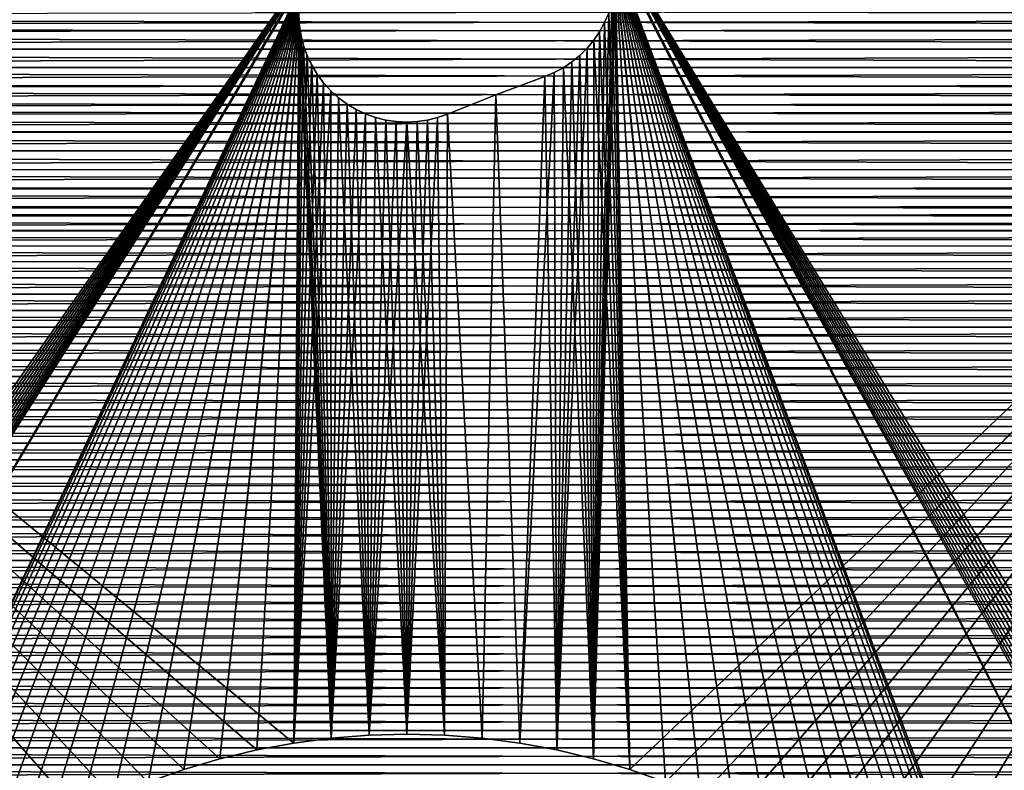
# Model space of a CAD drawing. Header units: millimetres. Extents: x -184 to 165, y -135 to 242.
# Tile 812 of 1056: x -114 to -86, y -34 to -13. Entities that reach past the tile are written whole.
import ezdxf

# ---------------------------------------------------------------- set-up
doc = ezdxf.new("R2010")
doc.units = ezdxf.units.MM
doc.header["$LTSCALE"] = 41.718519
for name, color, linetype in [('213', 7, 'CONTINUOUS'), ('214', 7, 'CONTINUOUS'), ('229', 7, 'CONTINUOUS'), ('230', 7, 'CONTINUOUS'), ('231', 7, 'CONTINUOUS'), ('384', 7, 'CONTINUOUS'), ('386', 7, 'CONTINUOUS'), ('69', 7, 'CONTINUOUS'), ('71', 7, 'CONTINUOUS')]:
    doc.layers.add(name, color=color, linetype=linetype)

msp = doc.modelspace()

# ---------------------------------------------------------------- linework, layer by layer
at = {"layer": '213', "linetype": 'CONTINUOUS'}
for points in [[(-103, -33.25, -63), (-101.951, -33.278, -63), (-103, -33.25, -61), (-103, -33.25, -63)], [(-101.951, -33.278, -63), (-101.951, -33.278, -61), (-103, -33.25, -61), (-101.951, -33.278, -63)], [(-101.951, -33.278, -63), (-100.904, -33.36, -63), (-101.951, -33.278, -61), (-101.951, -33.278, -63)], [(-100.904, -33.36, -63), (-100.904, -33.36, -61), (-101.951, -33.278, -61), (-100.904, -33.36, -63)], [(-100.904, -33.36, -63), (-99.863, -33.497, -63), (-100.904, -33.36, -61), (-100.904, -33.36, -63)], [(-99.863, -33.497, -63), (-99.863, -33.497, -61), (-100.904, -33.36, -61), (-99.863, -33.497, -63)], [(-99.863, -33.497, -63), (-98.831, -33.689, -63), (-99.863, -33.497, -61), (-99.863, -33.497, -63)], [(-98.831, -33.689, -63), (-98.831, -33.689, -61), (-99.863, -33.497, -61), (-98.831, -33.689, -63)], [(-98.831, -33.689, -63), (-97.811, -33.935, -63), (-98.831, -33.689, -61), (-98.831, -33.689, -63)], [(-97.811, -33.935, -63), (-97.811, -33.935, -61), (-98.831, -33.689, -61), (-97.811, -33.935, -63)], [(-97.811, -33.935, -63), (-96.804, -34.234, -63), (-97.811, -33.935, -61), (-97.811, -33.935, -63)], [(-96.804, -34.234, -63), (-96.804, -34.234, -61), (-97.811, -33.935, -61), (-96.804, -34.234, -63)], [(-96.804, -34.234, -63), (-95.815, -34.585, -63), (-96.804, -34.234, -61), (-96.804, -34.234, -63)], [(-95.815, -34.585, -63), (-95.815, -34.585, -61), (-96.804, -34.234, -61), (-95.815, -34.585, -63)]]:
    msp.add_3dface(points, dxfattribs=at)
at = {"layer": '214', "linetype": 'CONTINUOUS'}
for points in [[(-105.096, -33.36, -63), (-104.049, -33.278, -63), (-105.096, -33.36, -61), (-105.096, -33.36, -63)], [(-104.049, -33.278, -63), (-104.049, -33.278, -61), (-105.096, -33.36, -61), (-104.049, -33.278, -63)], [(-104.049, -33.278, -63), (-103, -33.25, -63), (-104.049, -33.278, -61), (-104.049, -33.278, -63)], [(-103, -33.25, -63), (-103, -33.25, -61), (-104.049, -33.278, -61), (-103, -33.25, -63)], [(-107.169, -33.689, -63), (-106.137, -33.497, -63), (-107.169, -33.689, -61), (-107.169, -33.689, -63)], [(-106.137, -33.497, -63), (-106.137, -33.497, -61), (-107.169, -33.689, -61), (-106.137, -33.497, -63)], [(-106.137, -33.497, -63), (-105.096, -33.36, -63), (-106.137, -33.497, -61), (-106.137, -33.497, -63)], [(-105.096, -33.36, -63), (-105.096, -33.36, -61), (-106.137, -33.497, -61), (-105.096, -33.36, -63)], [(-108.189, -33.935, -63), (-107.169, -33.689, -63), (-108.189, -33.935, -61), (-108.189, -33.935, -63)], [(-107.169, -33.689, -63), (-107.169, -33.689, -61), (-108.189, -33.935, -61), (-107.169, -33.689, -63)], [(-109.196, -34.234, -63), (-108.189, -33.935, -63), (-109.196, -34.234, -61), (-109.196, -34.234, -63)], [(-108.189, -33.935, -63), (-108.189, -33.935, -61), (-109.196, -34.234, -61), (-108.189, -33.935, -63)], [(-110.185, -34.585, -63), (-109.196, -34.234, -63), (-110.185, -34.585, -61), (-110.185, -34.585, -63)], [(-109.196, -34.234, -63), (-109.196, -34.234, -61), (-110.185, -34.585, -61), (-109.196, -34.234, -63)]]:
    msp.add_3dface(points, dxfattribs=at)
at = {"layer": '229', "linetype": 'CONTINUOUS'}
for points in [[(-97.394, -13.227, -63), (-97.507, -13.489, -63), (-97.394, -13.227, -61), (-97.394, -13.227, -63)], [(-97.507, -13.489, -63), (-97.507, -13.489, -61), (-97.394, -13.227, -61), (-97.507, -13.489, -63)], [(-97.507, -13.489, -63), (-97.646, -13.74, -63), (-97.507, -13.489, -61), (-97.507, -13.489, -63)], [(-97.646, -13.74, -63), (-97.646, -13.74, -61), (-97.507, -13.489, -61), (-97.646, -13.74, -63)], [(-97.646, -13.74, -63), (-97.807, -13.977, -63), (-97.646, -13.74, -61), (-97.646, -13.74, -63)], [(-97.807, -13.977, -63), (-97.807, -13.977, -61), (-97.646, -13.74, -61), (-97.807, -13.977, -63)], [(-97.99, -14.197, -63), (-98.194, -14.399, -63), (-97.99, -14.197, -61), (-97.99, -14.197, -63)], [(-98.194, -14.399, -63), (-98.194, -14.399, -61), (-97.99, -14.197, -61), (-98.194, -14.399, -63)], [(-97.807, -13.977, -63), (-97.99, -14.197, -63), (-97.807, -13.977, -61), (-97.807, -13.977, -63)], [(-97.99, -14.197, -63), (-97.99, -14.197, -61), (-97.807, -13.977, -61), (-97.99, -14.197, -63)], [(-98.194, -14.399, -63), (-98.415, -14.58, -63), (-98.194, -14.399, -61), (-98.194, -14.399, -63)], [(-98.415, -14.58, -63), (-98.415, -14.58, -61), (-98.194, -14.399, -61), (-98.415, -14.58, -63)], [(-98.653, -14.739, -63), (-98.906, -14.875, -63), (-98.653, -14.739, -61), (-98.653, -14.739, -63)], [(-98.906, -14.875, -63), (-98.906, -14.875, -61), (-98.653, -14.739, -61), (-98.906, -14.875, -63)], [(-98.415, -14.58, -63), (-98.653, -14.739, -63), (-98.415, -14.58, -61), (-98.415, -14.58, -63)], [(-98.653, -14.739, -63), (-98.653, -14.739, -61), (-98.415, -14.58, -61), (-98.653, -14.739, -63)], [(-98.906, -14.875, -63), (-99.17, -14.986, -63), (-98.906, -14.875, -61), (-98.906, -14.875, -63)], [(-99.17, -14.986, -63), (-99.17, -14.986, -61), (-98.906, -14.875, -61), (-99.17, -14.986, -63)]]:
    msp.add_3dface(points, dxfattribs=at)
at = {"layer": '230', "linetype": 'CONTINUOUS'}
for points in [[(-99.17, -14.986, -63), (-100.525, -15.496, -63), (-99.17, -14.986, -61), (-99.17, -14.986, -63)], [(-100.525, -15.496, -63), (-100.525, -15.496, -61), (-99.17, -14.986, -61), (-100.525, -15.496, -63)], [(-100.525, -15.496, -63), (-101.871, -16.029, -63), (-100.525, -15.496, -61), (-100.525, -15.496, -63)], [(-101.871, -16.029, -63), (-101.871, -16.029, -61), (-100.525, -15.496, -61), (-101.871, -16.029, -63)]]:
    msp.add_3dface(points, dxfattribs=at)
at = {"layer": '231', "linetype": 'CONTINUOUS'}
for points in [[(-105.988, -13.519, -63), (-106, -13.222, -63), (-106, -13.242, -61), (-105.988, -13.519, -63)], [(-105.988, -13.519, -63), (-106, -13.242, -61), (-105.986, -13.541, -61), (-105.988, -13.519, -63)], [(-105.947, -13.814, -63), (-105.988, -13.519, -63), (-105.986, -13.541, -61), (-105.947, -13.814, -63)], [(-105.947, -13.814, -63), (-105.986, -13.541, -61), (-105.942, -13.837, -61), (-105.947, -13.814, -63)], [(-105.876, -14.104, -63), (-105.947, -13.814, -63), (-105.942, -13.837, -61), (-105.876, -14.104, -63)], [(-105.876, -14.104, -63), (-105.942, -13.837, -61), (-105.869, -14.126, -61), (-105.876, -14.104, -63)], [(-105.776, -14.386, -63), (-105.876, -14.104, -63), (-105.869, -14.126, -61), (-105.776, -14.386, -63)], [(-105.776, -14.386, -63), (-105.869, -14.126, -61), (-105.769, -14.405, -61), (-105.776, -14.386, -63)], [(-105.649, -14.659, -63), (-105.776, -14.386, -63), (-105.769, -14.405, -61), (-105.649, -14.659, -63)], [(-105.649, -14.659, -63), (-105.769, -14.405, -61), (-105.641, -14.673, -61), (-105.649, -14.659, -63)], [(-105.493, -14.919, -63), (-105.649, -14.659, -63), (-105.641, -14.673, -61), (-105.493, -14.919, -63)], [(-105.493, -14.919, -63), (-105.641, -14.673, -61), (-105.487, -14.927, -61), (-105.493, -14.919, -63)], [(-105.312, -15.162, -63), (-105.493, -14.919, -63), (-105.487, -14.927, -61), (-105.312, -15.162, -63)], [(-105.312, -15.162, -63), (-105.487, -14.927, -61), (-105.31, -15.164, -61), (-105.312, -15.162, -63)], [(-105.114, -15.379, -63), (-105.312, -15.162, -63), (-105.114, -15.379, -61), (-105.114, -15.379, -63)], [(-105.312, -15.162, -63), (-105.31, -15.164, -61), (-105.114, -15.379, -61), (-105.312, -15.162, -63)], [(-104.896, -15.575, -63), (-105.114, -15.379, -63), (-104.896, -15.575, -61), (-104.896, -15.575, -63)], [(-105.114, -15.379, -63), (-105.114, -15.379, -61), (-104.896, -15.575, -61), (-105.114, -15.379, -63)], [(-104.66, -15.749, -63), (-104.896, -15.575, -63), (-104.66, -15.749, -61), (-104.66, -15.749, -63)], [(-104.896, -15.575, -63), (-104.896, -15.575, -61), (-104.66, -15.749, -61), (-104.896, -15.575, -63)], [(-104.408, -15.899, -63), (-104.66, -15.749, -63), (-104.408, -15.899, -61), (-104.408, -15.899, -63)], [(-104.66, -15.749, -63), (-104.66, -15.749, -61), (-104.408, -15.899, -61), (-104.66, -15.749, -63)], [(-104.143, -16.024, -63), (-104.408, -15.899, -63), (-104.143, -16.024, -61), (-104.143, -16.024, -63)], [(-104.408, -15.899, -63), (-104.408, -15.899, -61), (-104.143, -16.024, -61), (-104.408, -15.899, -63)], [(-103.867, -16.122, -63), (-104.143, -16.024, -63), (-103.867, -16.122, -61), (-103.867, -16.122, -63)], [(-104.143, -16.024, -63), (-104.143, -16.024, -61), (-103.867, -16.122, -61), (-104.143, -16.024, -63)], [(-103.583, -16.193, -63), (-103.867, -16.122, -63), (-103.583, -16.193, -61), (-103.583, -16.193, -63)], [(-103.867, -16.122, -63), (-103.867, -16.122, -61), (-103.583, -16.193, -61), (-103.867, -16.122, -63)], [(-102.144, -16.125, -63), (-102.425, -16.194, -63), (-102.144, -16.125, -61), (-102.144, -16.125, -63)], [(-102.425, -16.194, -63), (-102.425, -16.194, -61), (-102.144, -16.125, -61), (-102.425, -16.194, -63)], [(-101.871, -16.029, -63), (-102.144, -16.125, -63), (-101.871, -16.029, -61), (-101.871, -16.029, -63)], [(-102.144, -16.125, -63), (-102.144, -16.125, -61), (-101.871, -16.029, -61), (-102.144, -16.125, -63)], [(-103.293, -16.236, -63), (-103.583, -16.193, -63), (-103.293, -16.236, -61), (-103.293, -16.236, -63)], [(-103.583, -16.193, -63), (-103.583, -16.193, -61), (-103.293, -16.236, -61), (-103.583, -16.193, -63)], [(-103, -16.25, -63), (-103.293, -16.236, -63), (-103, -16.25, -61), (-103, -16.25, -63)], [(-103.293, -16.236, -63), (-103.293, -16.236, -61), (-103, -16.25, -61), (-103.293, -16.236, -63)], [(-102.711, -16.236, -63), (-103, -16.25, -63), (-102.711, -16.236, -61), (-102.711, -16.236, -63)], [(-103, -16.25, -63), (-103, -16.25, -61), (-102.711, -16.236, -61), (-103, -16.25, -63)], [(-102.425, -16.194, -63), (-102.711, -16.236, -63), (-102.425, -16.194, -61), (-102.425, -16.194, -63)], [(-102.711, -16.236, -63), (-102.711, -16.236, -61), (-102.425, -16.194, -61), (-102.711, -16.236, -63)]]:
    msp.add_3dface(points, dxfattribs=at)
at = {"layer": '384', "linetype": 'CONTINUOUS'}
for points in [[(-22.186, -13.081, 60), (-21.921, -13.637, 60), (-175.43, -13.323, 60), (-22.186, -13.081, 60)], [(-175.43, -13.323, 60), (-21.921, -13.637, 60), (-175.65, -13.787, 60), (-175.43, -13.323, 60)], [(-21.921, -13.637, 60), (-21.659, -14.195, 60), (-175.65, -13.787, 60), (-21.921, -13.637, 60)], [(-175.65, -13.787, 60), (-21.659, -14.195, 60), (-175.867, -14.252, 60), (-175.65, -13.787, 60)], [(-21.659, -14.195, 60), (-21.401, -14.755, 60), (-175.867, -14.252, 60), (-21.659, -14.195, 60)], [(-175.867, -14.252, 60), (-21.401, -14.755, 60), (-176.082, -14.719, 60), (-175.867, -14.252, 60)], [(-176.082, -14.719, 60), (-21.401, -14.755, 60), (-176.294, -15.187, 60), (-176.082, -14.719, 60)], [(-21.401, -14.755, 60), (-21.147, -15.318, 60), (-176.294, -15.187, 60), (-21.401, -14.755, 60)], [(-176.294, -15.187, 60), (-21.147, -15.318, 60), (-176.503, -15.656, 60), (-176.294, -15.187, 60)], [(-21.147, -15.318, 60), (-20.897, -15.884, 60), (-176.503, -15.656, 60), (-21.147, -15.318, 60)], [(-176.503, -15.656, 60), (-20.897, -15.884, 60), (-176.709, -16.127, 60), (-176.503, -15.656, 60)], [(-176.709, -16.127, 60), (-20.651, -16.452, 60), (-176.912, -16.599, 60), (-176.709, -16.127, 60)], [(-20.897, -15.884, 60), (-20.651, -16.452, 60), (-176.709, -16.127, 60), (-20.897, -15.884, 60)], [(-176.912, -16.599, 60), (-20.408, -17.022, 60), (-177.113, -17.072, 60), (-176.912, -16.599, 60)], [(-20.651, -16.452, 60), (-20.408, -17.022, 60), (-176.912, -16.599, 60), (-20.651, -16.452, 60)], [(-177.113, -17.072, 60), (-20.17, -17.595, 60), (-177.311, -17.546, 60), (-177.113, -17.072, 60)], [(-20.408, -17.022, 60), (-20.17, -17.595, 60), (-177.113, -17.072, 60), (-20.408, -17.022, 60)], [(-177.311, -17.546, 60), (-20.17, -17.595, 60), (-177.505, -18.022, 60), (-177.311, -17.546, 60)], [(-20.17, -17.595, 60), (-19.935, -18.17, 60), (-177.505, -18.022, 60), (-20.17, -17.595, 60)], [(-177.505, -18.022, 60), (-19.935, -18.17, 60), (-177.697, -18.499, 60), (-177.505, -18.022, 60)], [(-19.935, -18.17, 60), (-19.71, -18.733, 60), (-177.697, -18.499, 60), (-19.935, -18.17, 60)], [(-177.697, -18.499, 60), (-19.71, -18.733, 60), (-177.874, -18.945, 60), (-177.697, -18.499, 60)], [(-19.71, -18.733, 60), (-19.52, -19.216, 60), (-177.874, -18.945, 60), (-19.71, -18.733, 60)], [(-177.874, -18.945, 60), (-19.52, -19.216, 60), (-178.02, -19.321, 60), (-177.874, -18.945, 60)], [(-178.02, -19.321, 60), (-19.346, -19.668, 60), (-178.171, -19.713, 60), (-178.02, -19.321, 60)], [(-19.52, -19.216, 60), (-19.346, -19.668, 60), (-178.02, -19.321, 60), (-19.52, -19.216, 60)], [(-19.346, -19.668, 60), (-19.175, -20.121, 60), (-178.171, -19.713, 60), (-19.346, -19.668, 60)], [(-178.171, -19.713, 60), (-19.175, -20.121, 60), (-178.328, -20.128, 60), (-178.171, -19.713, 60)], [(-178.328, -20.128, 60), (-19.005, -20.575, 60), (-178.494, -20.574, 60), (-178.328, -20.128, 60)], [(-19.175, -20.121, 60), (-19.005, -20.575, 60), (-178.328, -20.128, 60), (-19.175, -20.121, 60)], [(-178.494, -20.574, 60), (-18.839, -21.031, 60), (-178.661, -21.032, 60), (-178.494, -20.574, 60)], [(-19.005, -20.575, 60), (-18.839, -21.031, 60), (-178.494, -20.574, 60), (-19.005, -20.575, 60)], [(-178.661, -21.032, 60), (-18.675, -21.487, 60), (-178.825, -21.487, 60), (-178.661, -21.032, 60)], [(-18.839, -21.031, 60), (-18.675, -21.487, 60), (-178.661, -21.032, 60), (-18.839, -21.031, 60)], [(-178.825, -21.487, 60), (-18.514, -21.944, 60), (-178.986, -21.943, 60), (-178.825, -21.487, 60)], [(-18.675, -21.487, 60), (-18.514, -21.944, 60), (-178.825, -21.487, 60), (-18.675, -21.487, 60)], [(-178.986, -21.943, 60), (-18.355, -22.401, 60), (-179.145, -22.402, 60), (-178.986, -21.943, 60)], [(-18.514, -21.944, 60), (-18.355, -22.401, 60), (-178.986, -21.943, 60), (-18.514, -21.944, 60)], [(-179.145, -22.402, 60), (-18.199, -22.86, 60), (-179.301, -22.86, 60), (-179.145, -22.402, 60)], [(-18.355, -22.401, 60), (-18.199, -22.86, 60), (-179.145, -22.402, 60), (-18.355, -22.401, 60)], [(-179.301, -22.86, 60), (-18.046, -23.32, 60), (-179.454, -23.32, 60), (-179.301, -22.86, 60)], [(-18.199, -22.86, 60), (-18.046, -23.32, 60), (-179.301, -22.86, 60), (-18.199, -22.86, 60)], [(-179.454, -23.32, 60), (-17.895, -23.781, 60), (-179.605, -23.781, 60), (-179.454, -23.32, 60)], [(-18.046, -23.32, 60), (-17.895, -23.781, 60), (-179.454, -23.32, 60), (-18.046, -23.32, 60)], [(-179.605, -23.781, 60), (-17.747, -24.242, 60), (-179.753, -24.242, 60), (-179.605, -23.781, 60)], [(-17.895, -23.781, 60), (-17.747, -24.242, 60), (-179.605, -23.781, 60), (-17.895, -23.781, 60)], [(-179.753, -24.242, 60), (-17.601, -24.704, 60), (-179.899, -24.704, 60), (-179.753, -24.242, 60)], [(-17.747, -24.242, 60), (-17.601, -24.704, 60), (-179.753, -24.242, 60), (-17.747, -24.242, 60)], [(-179.899, -24.704, 60), (-17.458, -25.167, 60), (-180.042, -25.167, 60), (-179.899, -24.704, 60)], [(-17.601, -24.704, 60), (-17.458, -25.167, 60), (-179.899, -24.704, 60), (-17.601, -24.704, 60)], [(-180.042, -25.167, 60), (-17.318, -25.631, 60), (-180.182, -25.631, 60), (-180.042, -25.167, 60)], [(-17.458, -25.167, 60), (-17.318, -25.631, 60), (-180.042, -25.167, 60), (-17.458, -25.167, 60)], [(-180.182, -25.631, 60), (-17.18, -26.096, 60), (-180.32, -26.096, 60), (-180.182, -25.631, 60)], [(-17.318, -25.631, 60), (-17.18, -26.096, 60), (-180.182, -25.631, 60), (-17.318, -25.631, 60)], [(-180.32, -26.096, 60), (-17.045, -26.561, 60), (-180.455, -26.561, 60), (-180.32, -26.096, 60)], [(-17.18, -26.096, 60), (-17.045, -26.561, 60), (-180.32, -26.096, 60), (-17.18, -26.096, 60)], [(-180.455, -26.561, 60), (-16.913, -27.027, 60), (-180.587, -27.027, 60), (-180.455, -26.561, 60)], [(-17.045, -26.561, 60), (-16.913, -27.027, 60), (-180.455, -26.561, 60), (-17.045, -26.561, 60)], [(-180.587, -27.027, 60), (-16.784, -27.494, 60), (-180.716, -27.494, 60), (-180.587, -27.027, 60)], [(-16.913, -27.027, 60), (-16.784, -27.494, 60), (-180.587, -27.027, 60), (-16.913, -27.027, 60)], [(-180.716, -27.494, 60), (-16.657, -27.962, 60), (-180.843, -27.962, 60), (-180.716, -27.494, 60)], [(-16.784, -27.494, 60), (-16.657, -27.962, 60), (-180.716, -27.494, 60), (-16.784, -27.494, 60)], [(-180.843, -27.962, 60), (-16.532, -28.431, 60), (-180.968, -28.431, 60), (-180.843, -27.962, 60)], [(-16.657, -27.962, 60), (-16.532, -28.431, 60), (-180.843, -27.962, 60), (-16.657, -27.962, 60)], [(-180.968, -28.431, 60), (-16.411, -28.9, 60), (-181.089, -28.9, 60), (-180.968, -28.431, 60)], [(-16.532, -28.431, 60), (-16.411, -28.9, 60), (-180.968, -28.431, 60), (-16.532, -28.431, 60)], [(-181.089, -28.9, 60), (-16.292, -29.369, 60), (-181.208, -29.369, 60), (-181.089, -28.9, 60)], [(-16.411, -28.9, 60), (-16.292, -29.369, 60), (-181.089, -28.9, 60), (-16.411, -28.9, 60)], [(-181.208, -29.369, 60), (-16.175, -29.84, 60), (-181.325, -29.84, 60), (-181.208, -29.369, 60)], [(-16.292, -29.369, 60), (-16.175, -29.84, 60), (-181.208, -29.369, 60), (-16.292, -29.369, 60)], [(-181.325, -29.84, 60), (-16.062, -30.311, 60), (-181.438, -30.311, 60), (-181.325, -29.84, 60)], [(-16.175, -29.84, 60), (-16.062, -30.311, 60), (-181.325, -29.84, 60), (-16.175, -29.84, 60)], [(-181.438, -30.311, 60), (-15.951, -30.783, 60), (-181.549, -30.783, 60), (-181.438, -30.311, 60)], [(-16.062, -30.311, 60), (-15.951, -30.783, 60), (-181.438, -30.311, 60), (-16.062, -30.311, 60)], [(-181.549, -30.783, 60), (-15.843, -31.255, 60), (-181.657, -31.255, 60), (-181.549, -30.783, 60)], [(-15.951, -30.783, 60), (-15.843, -31.255, 60), (-181.549, -30.783, 60), (-15.951, -30.783, 60)], [(-181.657, -31.255, 60), (-15.737, -31.728, 60), (-181.763, -31.728, 60), (-181.657, -31.255, 60)], [(-15.843, -31.255, 60), (-15.737, -31.728, 60), (-181.657, -31.255, 60), (-15.843, -31.255, 60)], [(-181.763, -31.728, 60), (-15.634, -32.202, 60), (-181.866, -32.202, 60), (-181.763, -31.728, 60)], [(-15.737, -31.728, 60), (-15.634, -32.202, 60), (-181.763, -31.728, 60), (-15.737, -31.728, 60)], [(-181.866, -32.202, 60), (-15.534, -32.676, 60), (-181.966, -32.676, 60), (-181.866, -32.202, 60)], [(-15.634, -32.202, 60), (-15.534, -32.676, 60), (-181.866, -32.202, 60), (-15.634, -32.202, 60)], [(-181.966, -32.676, 60), (-15.437, -33.151, 60), (-182.063, -33.151, 60), (-181.966, -32.676, 60)], [(-15.534, -32.676, 60), (-15.437, -33.151, 60), (-181.966, -32.676, 60), (-15.534, -32.676, 60)], [(-182.063, -33.151, 60), (-15.342, -33.626, 60), (-182.158, -33.626, 60), (-182.063, -33.151, 60)], [(-15.437, -33.151, 60), (-15.342, -33.626, 60), (-182.063, -33.151, 60), (-15.437, -33.151, 60)], [(-182.158, -33.626, 60), (-15.25, -34.102, 60), (-182.25, -34.102, 60), (-182.158, -33.626, 60)], [(-15.342, -33.626, 60), (-15.25, -34.102, 60), (-182.158, -33.626, 60), (-15.342, -33.626, 60)], [(-182.25, -34.102, 60), (-15.161, -34.578, 60), (-182.339, -34.578, 60), (-182.25, -34.102, 60)], [(-15.25, -34.102, 60), (-15.161, -34.578, 60), (-182.25, -34.102, 60), (-15.25, -34.102, 60)]]:
    msp.add_3dface(points, dxfattribs=at)
at = {"layer": '386', "linetype": 'CONTINUOUS'}
for points in [[(-22.07, -13.323, 63), (-175.314, -13.081, 63), (-175.579, -13.637, 63), (-22.07, -13.323, 63)], [(-21.85, -13.787, 63), (-22.07, -13.323, 63), (-175.579, -13.637, 63), (-21.85, -13.787, 63)], [(-21.85, -13.787, 63), (-175.579, -13.637, 63), (-175.841, -14.195, 63), (-21.85, -13.787, 63)], [(-21.633, -14.252, 63), (-21.85, -13.787, 63), (-175.841, -14.195, 63), (-21.633, -14.252, 63)], [(-21.633, -14.252, 63), (-175.841, -14.195, 63), (-176.099, -14.755, 63), (-21.633, -14.252, 63)], [(-21.418, -14.719, 63), (-21.633, -14.252, 63), (-176.099, -14.755, 63), (-21.418, -14.719, 63)], [(-21.206, -15.187, 63), (-176.099, -14.755, 63), (-176.353, -15.318, 63), (-21.206, -15.187, 63)], [(-21.206, -15.187, 63), (-21.418, -14.719, 63), (-176.099, -14.755, 63), (-21.206, -15.187, 63)], [(-20.997, -15.656, 63), (-21.206, -15.187, 63), (-176.353, -15.318, 63), (-20.997, -15.656, 63)], [(-20.997, -15.656, 63), (-176.353, -15.318, 63), (-176.603, -15.884, 63), (-20.997, -15.656, 63)], [(-20.791, -16.127, 63), (-20.997, -15.656, 63), (-176.603, -15.884, 63), (-20.791, -16.127, 63)], [(-20.791, -16.127, 63), (-176.603, -15.884, 63), (-176.849, -16.452, 63), (-20.791, -16.127, 63)], [(-20.588, -16.599, 63), (-20.791, -16.127, 63), (-176.849, -16.452, 63), (-20.588, -16.599, 63)], [(-20.588, -16.599, 63), (-176.849, -16.452, 63), (-177.092, -17.022, 63), (-20.588, -16.599, 63)], [(-20.387, -17.072, 63), (-20.588, -16.599, 63), (-177.092, -17.022, 63), (-20.387, -17.072, 63)], [(-20.387, -17.072, 63), (-177.092, -17.022, 63), (-177.33, -17.595, 63), (-20.387, -17.072, 63)], [(-20.189, -17.546, 63), (-20.387, -17.072, 63), (-177.33, -17.595, 63), (-20.189, -17.546, 63)], [(-19.995, -18.022, 63), (-177.33, -17.595, 63), (-177.565, -18.17, 63), (-19.995, -18.022, 63)], [(-19.995, -18.022, 63), (-20.189, -17.546, 63), (-177.33, -17.595, 63), (-19.995, -18.022, 63)], [(-19.803, -18.499, 63), (-19.995, -18.022, 63), (-177.565, -18.17, 63), (-19.803, -18.499, 63)], [(-19.803, -18.499, 63), (-177.565, -18.17, 63), (-177.79, -18.733, 63), (-19.803, -18.499, 63)], [(-19.626, -18.945, 63), (-19.803, -18.499, 63), (-177.79, -18.733, 63), (-19.626, -18.945, 63)], [(-19.626, -18.945, 63), (-177.79, -18.733, 63), (-177.98, -19.216, 63), (-19.626, -18.945, 63)], [(-19.48, -19.321, 63), (-19.626, -18.945, 63), (-177.98, -19.216, 63), (-19.48, -19.321, 63)], [(-19.48, -19.321, 63), (-177.98, -19.216, 63), (-178.154, -19.668, 63), (-19.48, -19.321, 63)], [(-19.329, -19.713, 63), (-19.48, -19.321, 63), (-178.154, -19.668, 63), (-19.329, -19.713, 63)], [(-19.329, -19.713, 63), (-178.154, -19.668, 63), (-178.325, -20.121, 63), (-19.329, -19.713, 63)], [(-19.172, -20.128, 63), (-19.329, -19.713, 63), (-178.325, -20.121, 63), (-19.172, -20.128, 63)], [(-19.172, -20.128, 63), (-178.325, -20.121, 63), (-178.495, -20.575, 63), (-19.172, -20.128, 63)], [(-19.006, -20.574, 63), (-19.172, -20.128, 63), (-178.495, -20.575, 63), (-19.006, -20.574, 63)], [(-18.839, -21.032, 63), (-19.006, -20.574, 63), (-178.661, -21.031, 63), (-18.839, -21.032, 63)], [(-19.006, -20.574, 63), (-178.495, -20.575, 63), (-178.661, -21.031, 63), (-19.006, -20.574, 63)], [(-18.839, -21.032, 63), (-178.661, -21.031, 63), (-178.825, -21.487, 63), (-18.839, -21.032, 63)], [(-18.675, -21.487, 63), (-18.839, -21.032, 63), (-178.825, -21.487, 63), (-18.675, -21.487, 63)], [(-18.514, -21.943, 63), (-18.675, -21.487, 63), (-178.986, -21.944, 63), (-18.514, -21.943, 63)], [(-18.675, -21.487, 63), (-178.825, -21.487, 63), (-178.986, -21.944, 63), (-18.675, -21.487, 63)], [(-18.355, -22.402, 63), (-18.514, -21.943, 63), (-179.145, -22.401, 63), (-18.355, -22.402, 63)], [(-18.514, -21.943, 63), (-178.986, -21.944, 63), (-179.145, -22.401, 63), (-18.514, -21.943, 63)], [(-18.355, -22.402, 63), (-179.145, -22.401, 63), (-179.301, -22.86, 63), (-18.355, -22.402, 63)], [(-18.199, -22.86, 63), (-18.355, -22.402, 63), (-179.301, -22.86, 63), (-18.199, -22.86, 63)], [(-18.046, -23.32, 63), (-18.199, -22.86, 63), (-179.454, -23.32, 63), (-18.046, -23.32, 63)], [(-18.199, -22.86, 63), (-179.301, -22.86, 63), (-179.454, -23.32, 63), (-18.199, -22.86, 63)], [(-17.895, -23.781, 63), (-18.046, -23.32, 63), (-179.605, -23.781, 63), (-17.895, -23.781, 63)], [(-18.046, -23.32, 63), (-179.454, -23.32, 63), (-179.605, -23.781, 63), (-18.046, -23.32, 63)], [(-17.747, -24.242, 63), (-17.895, -23.781, 63), (-179.753, -24.242, 63), (-17.747, -24.242, 63)], [(-17.895, -23.781, 63), (-179.605, -23.781, 63), (-179.753, -24.242, 63), (-17.895, -23.781, 63)], [(-17.601, -24.704, 63), (-17.747, -24.242, 63), (-179.899, -24.704, 63), (-17.601, -24.704, 63)], [(-17.747, -24.242, 63), (-179.753, -24.242, 63), (-179.899, -24.704, 63), (-17.747, -24.242, 63)], [(-17.458, -25.167, 63), (-17.601, -24.704, 63), (-180.042, -25.167, 63), (-17.458, -25.167, 63)], [(-17.601, -24.704, 63), (-179.899, -24.704, 63), (-180.042, -25.167, 63), (-17.601, -24.704, 63)], [(-17.318, -25.631, 63), (-17.458, -25.167, 63), (-180.182, -25.631, 63), (-17.318, -25.631, 63)], [(-17.458, -25.167, 63), (-180.042, -25.167, 63), (-180.182, -25.631, 63), (-17.458, -25.167, 63)], [(-17.18, -26.096, 63), (-17.318, -25.631, 63), (-180.32, -26.096, 63), (-17.18, -26.096, 63)], [(-17.318, -25.631, 63), (-180.182, -25.631, 63), (-180.32, -26.096, 63), (-17.318, -25.631, 63)], [(-17.045, -26.561, 63), (-17.18, -26.096, 63), (-180.455, -26.561, 63), (-17.045, -26.561, 63)], [(-17.18, -26.096, 63), (-180.32, -26.096, 63), (-180.455, -26.561, 63), (-17.18, -26.096, 63)], [(-16.913, -27.027, 63), (-17.045, -26.561, 63), (-180.587, -27.027, 63), (-16.913, -27.027, 63)], [(-17.045, -26.561, 63), (-180.455, -26.561, 63), (-180.587, -27.027, 63), (-17.045, -26.561, 63)], [(-16.784, -27.494, 63), (-16.913, -27.027, 63), (-180.716, -27.494, 63), (-16.784, -27.494, 63)], [(-16.913, -27.027, 63), (-180.587, -27.027, 63), (-180.716, -27.494, 63), (-16.913, -27.027, 63)], [(-16.657, -27.962, 63), (-16.784, -27.494, 63), (-180.843, -27.962, 63), (-16.657, -27.962, 63)], [(-16.784, -27.494, 63), (-180.716, -27.494, 63), (-180.843, -27.962, 63), (-16.784, -27.494, 63)], [(-16.532, -28.431, 63), (-16.657, -27.962, 63), (-180.968, -28.431, 63), (-16.532, -28.431, 63)], [(-16.657, -27.962, 63), (-180.843, -27.962, 63), (-180.968, -28.431, 63), (-16.657, -27.962, 63)], [(-16.411, -28.9, 63), (-16.532, -28.431, 63), (-181.089, -28.9, 63), (-16.411, -28.9, 63)], [(-16.532, -28.431, 63), (-180.968, -28.431, 63), (-181.089, -28.9, 63), (-16.532, -28.431, 63)], [(-16.292, -29.369, 63), (-16.411, -28.9, 63), (-181.208, -29.369, 63), (-16.292, -29.369, 63)], [(-16.411, -28.9, 63), (-181.089, -28.9, 63), (-181.208, -29.369, 63), (-16.411, -28.9, 63)], [(-16.175, -29.84, 63), (-16.292, -29.369, 63), (-181.325, -29.84, 63), (-16.175, -29.84, 63)], [(-16.292, -29.369, 63), (-181.208, -29.369, 63), (-181.325, -29.84, 63), (-16.292, -29.369, 63)], [(-16.062, -30.311, 63), (-16.175, -29.84, 63), (-181.438, -30.311, 63), (-16.062, -30.311, 63)], [(-16.175, -29.84, 63), (-181.325, -29.84, 63), (-181.438, -30.311, 63), (-16.175, -29.84, 63)], [(-15.951, -30.783, 63), (-16.062, -30.311, 63), (-181.549, -30.783, 63), (-15.951, -30.783, 63)], [(-16.062, -30.311, 63), (-181.438, -30.311, 63), (-181.549, -30.783, 63), (-16.062, -30.311, 63)], [(-15.843, -31.255, 63), (-15.951, -30.783, 63), (-181.657, -31.255, 63), (-15.843, -31.255, 63)], [(-15.951, -30.783, 63), (-181.549, -30.783, 63), (-181.657, -31.255, 63), (-15.951, -30.783, 63)], [(-15.737, -31.728, 63), (-15.843, -31.255, 63), (-181.763, -31.728, 63), (-15.737, -31.728, 63)], [(-15.843, -31.255, 63), (-181.657, -31.255, 63), (-181.763, -31.728, 63), (-15.843, -31.255, 63)], [(-15.634, -32.202, 63), (-15.737, -31.728, 63), (-181.866, -32.202, 63), (-15.634, -32.202, 63)], [(-15.737, -31.728, 63), (-181.763, -31.728, 63), (-181.866, -32.202, 63), (-15.737, -31.728, 63)], [(-15.534, -32.676, 63), (-15.634, -32.202, 63), (-181.966, -32.676, 63), (-15.534, -32.676, 63)], [(-15.634, -32.202, 63), (-181.866, -32.202, 63), (-181.966, -32.676, 63), (-15.634, -32.202, 63)], [(-15.437, -33.151, 63), (-15.534, -32.676, 63), (-182.063, -33.151, 63), (-15.437, -33.151, 63)], [(-15.534, -32.676, 63), (-181.966, -32.676, 63), (-182.063, -33.151, 63), (-15.534, -32.676, 63)], [(-15.342, -33.626, 63), (-15.437, -33.151, 63), (-182.158, -33.626, 63), (-15.342, -33.626, 63)], [(-15.437, -33.151, 63), (-182.063, -33.151, 63), (-182.158, -33.626, 63), (-15.437, -33.151, 63)], [(-15.25, -34.102, 63), (-15.342, -33.626, 63), (-182.25, -34.102, 63), (-15.25, -34.102, 63)], [(-15.342, -33.626, 63), (-182.158, -33.626, 63), (-182.25, -34.102, 63), (-15.342, -33.626, 63)], [(-15.161, -34.578, 63), (-15.25, -34.102, 63), (-182.339, -34.578, 63), (-15.161, -34.578, 63)], [(-15.25, -34.102, 63), (-182.25, -34.102, 63), (-182.339, -34.578, 63), (-15.25, -34.102, 63)]]:
    msp.add_3dface(points, dxfattribs=at)
at = {"layer": '69', "linetype": 'CONTINUOUS'}
for points in [[(-132.546, -14.95, -63), (-132.566, -12.624, -63), (-100.725, -9.215, -63), (-132.546, -14.95, -63)], [(-132.503, -16.112, -63), (-132.546, -14.95, -63), (-100.725, -9.215, -63), (-132.503, -16.112, -63)], [(-100.982, -9.273, -63), (-132.503, -16.112, -63), (-100.725, -9.215, -63), (-100.982, -9.273, -63)], [(-101.233, -9.352, -63), (-132.503, -16.112, -63), (-100.982, -9.273, -63), (-101.233, -9.352, -63)], [(-102.686, -9.899, -63), (-132.503, -16.112, -63), (-101.233, -9.352, -63), (-102.686, -9.899, -63)], [(-104.129, -10.471, -63), (-132.503, -16.112, -63), (-102.686, -9.899, -63), (-104.129, -10.471, -63)], [(-104.395, -10.594, -63), (-132.503, -16.112, -63), (-104.129, -10.471, -63), (-104.395, -10.594, -63)], [(-104.647, -10.743, -63), (-132.503, -16.112, -63), (-104.395, -10.594, -63), (-104.647, -10.743, -63)], [(-104.884, -10.916, -63), (-132.503, -16.112, -63), (-104.647, -10.743, -63), (-104.884, -10.916, -63)], [(-105.103, -11.111, -63), (-132.503, -16.112, -63), (-104.884, -10.916, -63), (-105.103, -11.111, -63)], [(-105.302, -11.326, -63), (-132.503, -16.112, -63), (-105.103, -11.111, -63), (-105.302, -11.326, -63)], [(-72.546, -11.056, -63), (-96.804, -34.234, -63), (-97.202, -12.093, -63), (-72.546, -11.056, -63)], [(-96.804, -34.234, -63), (-72.546, -11.056, -63), (-95.815, -34.585, -63), (-96.804, -34.234, -63)], [(-72.546, -11.056, -63), (-72.743, -11.258, -63), (-95.815, -34.585, -63), (-72.546, -11.056, -63)], [(-105.479, -11.56, -63), (-132.503, -16.112, -63), (-105.302, -11.326, -63), (-105.479, -11.56, -63)], [(-95.815, -34.585, -63), (-72.743, -11.258, -63), (-94.846, -34.988, -63), (-95.815, -34.585, -63)], [(-94.846, -34.988, -63), (-72.743, -11.258, -63), (-93.899, -35.441, -63), (-94.846, -34.988, -63)], [(-93.899, -35.441, -63), (-72.743, -11.258, -63), (-92.977, -35.943, -63), (-93.899, -35.441, -63)], [(-72.743, -11.258, -63), (-72.918, -11.474, -63), (-92.977, -35.943, -63), (-72.743, -11.258, -63)], [(-92.977, -35.943, -63), (-72.918, -11.474, -63), (-92.082, -36.493, -63), (-92.977, -35.943, -63)], [(-92.082, -36.493, -63), (-72.918, -11.474, -63), (-91.091, -37.183, -63), (-92.082, -36.493, -63)], [(-72.918, -11.474, -63), (-73.077, -11.713, -63), (-91.091, -37.183, -63), (-72.918, -11.474, -63)], [(-132.339, -49.862, -63), (-132.503, -16.112, -63), (-105.479, -11.56, -63), (-132.339, -49.862, -63)], [(-132.132, -49.948, -63), (-132.339, -49.862, -63), (-105.479, -11.56, -63), (-132.132, -49.948, -63)], [(-131.936, -50.057, -63), (-132.132, -49.948, -63), (-105.479, -11.56, -63), (-131.936, -50.057, -63)], [(-131.753, -50.186, -63), (-131.936, -50.057, -63), (-105.479, -11.56, -63), (-131.753, -50.186, -63)], [(-131.586, -50.336, -63), (-131.753, -50.186, -63), (-105.479, -11.56, -63), (-131.586, -50.336, -63)], [(-131.436, -50.503, -63), (-131.586, -50.336, -63), (-105.479, -11.56, -63), (-131.436, -50.503, -63)], [(-131.307, -50.686, -63), (-131.436, -50.503, -63), (-105.479, -11.56, -63), (-131.307, -50.686, -63)], [(-131.198, -50.882, -63), (-131.307, -50.686, -63), (-105.479, -11.56, -63), (-131.198, -50.882, -63)], [(-131.112, -51.089, -63), (-131.198, -50.882, -63), (-105.479, -11.56, -63), (-131.112, -51.089, -63)], [(-131.05, -51.305, -63), (-131.112, -51.089, -63), (-105.479, -11.56, -63), (-131.05, -51.305, -63)], [(-131.013, -51.526, -63), (-131.05, -51.305, -63), (-105.479, -11.56, -63), (-131.013, -51.526, -63)], [(-131, -51.75, -63), (-131.013, -51.526, -63), (-105.479, -11.56, -63), (-131, -51.75, -63)], [(-105.632, -11.81, -63), (-131, -51.75, -63), (-105.479, -11.56, -63), (-105.632, -11.81, -63)], [(-91.091, -37.183, -63), (-73.077, -11.713, -63), (-90.127, -37.943, -63), (-91.091, -37.183, -63)], [(-90.127, -37.943, -63), (-73.077, -11.713, -63), (-89.219, -38.755, -63), (-90.127, -37.943, -63)], [(-89.219, -38.755, -63), (-73.077, -11.713, -63), (-88.368, -39.615, -63), (-89.219, -38.755, -63)], [(-73.077, -11.713, -63), (-73.212, -11.967, -63), (-88.368, -39.615, -63), (-73.077, -11.713, -63)], [(-131, -54.75, -63), (-131, -51.75, -63), (-105.632, -11.81, -63), (-131, -54.75, -63)], [(-105.76, -12.073, -63), (-131, -54.75, -63), (-105.632, -11.81, -63), (-105.76, -12.073, -63)], [(-88.368, -39.615, -63), (-73.212, -11.967, -63), (-87.576, -40.518, -63), (-88.368, -39.615, -63)], [(-87.576, -40.518, -63), (-73.212, -11.967, -63), (-86.844, -41.461, -63), (-87.576, -40.518, -63)], [(-86.844, -41.461, -63), (-73.212, -11.967, -63), (-86.174, -42.439, -63), (-86.844, -41.461, -63)], [(-121.023, -44.579, -63), (-131, -54.75, -63), (-105.76, -12.073, -63), (-121.023, -44.579, -63)], [(-120.519, -43.602, -63), (-121.023, -44.579, -63), (-105.76, -12.073, -63), (-120.519, -43.602, -63)], [(-119.964, -42.656, -63), (-120.519, -43.602, -63), (-105.76, -12.073, -63), (-119.964, -42.656, -63)], [(-119.358, -41.743, -63), (-119.964, -42.656, -63), (-105.76, -12.073, -63), (-119.358, -41.743, -63)], [(-118.703, -40.864, -63), (-119.358, -41.743, -63), (-105.76, -12.073, -63), (-118.703, -40.864, -63)], [(-118.002, -40.024, -63), (-118.703, -40.864, -63), (-105.76, -12.073, -63), (-118.002, -40.024, -63)], [(-117.256, -39.223, -63), (-118.002, -40.024, -63), (-105.76, -12.073, -63), (-117.256, -39.223, -63)], [(-116.468, -38.464, -63), (-117.256, -39.223, -63), (-105.76, -12.073, -63), (-116.468, -38.464, -63)], [(-115.639, -37.749, -63), (-116.468, -38.464, -63), (-105.76, -12.073, -63), (-115.639, -37.749, -63)], [(-105.861, -12.346, -63), (-115.639, -37.749, -63), (-105.76, -12.073, -63), (-105.861, -12.346, -63)], [(-97.202, -12.093, -63), (-96.804, -34.234, -63), (-97.209, -12.383, -63), (-97.202, -12.093, -63)], [(-114.771, -37.081, -63), (-115.639, -37.749, -63), (-105.861, -12.346, -63), (-114.771, -37.081, -63)], [(-113.894, -36.478, -63), (-114.771, -37.081, -63), (-105.861, -12.346, -63), (-113.894, -36.478, -63)], [(-113.023, -35.943, -63), (-113.894, -36.478, -63), (-105.861, -12.346, -63), (-113.023, -35.943, -63)], [(-112.101, -35.441, -63), (-113.023, -35.943, -63), (-105.861, -12.346, -63), (-112.101, -35.441, -63)], [(-105.936, -12.633, -63), (-112.101, -35.441, -63), (-105.861, -12.346, -63), (-105.936, -12.633, -63)], [(-96.804, -34.234, -63), (-97.811, -33.935, -63), (-97.209, -12.383, -63), (-96.804, -34.234, -63)], [(-97.209, -12.383, -63), (-97.811, -33.935, -63), (-97.244, -12.671, -63), (-97.209, -12.383, -63)], [(-111.154, -34.988, -63), (-112.101, -35.441, -63), (-105.936, -12.633, -63), (-111.154, -34.988, -63)], [(-110.185, -34.585, -63), (-111.154, -34.988, -63), (-105.936, -12.633, -63), (-110.185, -34.585, -63)], [(-105.982, -12.925, -63), (-110.185, -34.585, -63), (-105.936, -12.633, -63), (-105.982, -12.925, -63)], [(-97.244, -12.671, -63), (-97.811, -33.935, -63), (-97.306, -12.954, -63), (-97.244, -12.671, -63)], [(-109.196, -34.234, -63), (-110.185, -34.585, -63), (-105.982, -12.925, -63), (-109.196, -34.234, -63)], [(-108.189, -33.935, -63), (-109.196, -34.234, -63), (-105.982, -12.925, -63), (-108.189, -33.935, -63)], [(-106, -13.222, -63), (-108.189, -33.935, -63), (-105.982, -12.925, -63), (-106, -13.222, -63)], [(-97.306, -12.954, -63), (-97.811, -33.935, -63), (-97.394, -13.227, -63), (-97.306, -12.954, -63)], [(-107.169, -33.689, -63), (-108.189, -33.935, -63), (-106, -13.222, -63), (-107.169, -33.689, -63)], [(-106.137, -33.497, -63), (-107.169, -33.689, -63), (-106, -13.222, -63), (-106.137, -33.497, -63)], [(-105.988, -13.519, -63), (-106.137, -33.497, -63), (-106, -13.222, -63), (-105.988, -13.519, -63)], [(-97.394, -13.227, -63), (-97.811, -33.935, -63), (-97.507, -13.489, -63), (-97.394, -13.227, -63)], [(-105.947, -13.814, -63), (-106.137, -33.497, -63), (-105.988, -13.519, -63), (-105.947, -13.814, -63)], [(-97.507, -13.489, -63), (-97.811, -33.935, -63), (-97.646, -13.74, -63), (-97.507, -13.489, -63)], [(-105.876, -14.104, -63), (-106.137, -33.497, -63), (-105.947, -13.814, -63), (-105.876, -14.104, -63)], [(-97.646, -13.74, -63), (-97.811, -33.935, -63), (-97.807, -13.977, -63), (-97.646, -13.74, -63)], [(-105.776, -14.386, -63), (-106.137, -33.497, -63), (-105.876, -14.104, -63), (-105.776, -14.386, -63)], [(-97.811, -33.935, -63), (-98.831, -33.689, -63), (-97.99, -14.197, -63), (-97.811, -33.935, -63)], [(-97.99, -14.197, -63), (-98.831, -33.689, -63), (-98.194, -14.399, -63), (-97.99, -14.197, -63)], [(-97.807, -13.977, -63), (-97.811, -33.935, -63), (-97.99, -14.197, -63), (-97.807, -13.977, -63)], [(-105.649, -14.659, -63), (-106.137, -33.497, -63), (-105.776, -14.386, -63), (-105.649, -14.659, -63)], [(-98.194, -14.399, -63), (-98.831, -33.689, -63), (-98.415, -14.58, -63), (-98.194, -14.399, -63)], [(-105.493, -14.919, -63), (-106.137, -33.497, -63), (-105.649, -14.659, -63), (-105.493, -14.919, -63)], [(-98.653, -14.739, -63), (-98.831, -33.689, -63), (-98.906, -14.875, -63), (-98.653, -14.739, -63)], [(-98.415, -14.58, -63), (-98.831, -33.689, -63), (-98.653, -14.739, -63), (-98.415, -14.58, -63)], [(-105.312, -15.162, -63), (-106.137, -33.497, -63), (-105.493, -14.919, -63), (-105.312, -15.162, -63)], [(-99.17, -14.986, -63), (-99.863, -33.497, -63), (-100.525, -15.496, -63), (-99.17, -14.986, -63)], [(-98.831, -33.689, -63), (-99.863, -33.497, -63), (-98.906, -14.875, -63), (-98.831, -33.689, -63)], [(-98.906, -14.875, -63), (-99.863, -33.497, -63), (-99.17, -14.986, -63), (-98.906, -14.875, -63)], [(-105.114, -15.379, -63), (-106.137, -33.497, -63), (-105.312, -15.162, -63), (-105.114, -15.379, -63)], [(-105.096, -33.36, -63), (-106.137, -33.497, -63), (-105.114, -15.379, -63), (-105.096, -33.36, -63)], [(-104.896, -15.575, -63), (-105.096, -33.36, -63), (-105.114, -15.379, -63), (-104.896, -15.575, -63)], [(-104.66, -15.749, -63), (-105.096, -33.36, -63), (-104.896, -15.575, -63), (-104.66, -15.749, -63)], [(-100.904, -33.36, -63), (-101.871, -16.029, -63), (-100.525, -15.496, -63), (-100.904, -33.36, -63)], [(-99.863, -33.497, -63), (-100.904, -33.36, -63), (-100.525, -15.496, -63), (-99.863, -33.497, -63)], [(-104.408, -15.899, -63), (-105.096, -33.36, -63), (-104.66, -15.749, -63), (-104.408, -15.899, -63)], [(-104.143, -16.024, -63), (-105.096, -33.36, -63), (-104.408, -15.899, -63), (-104.143, -16.024, -63)], [(-104.049, -33.278, -63), (-105.096, -33.36, -63), (-104.143, -16.024, -63), (-104.049, -33.278, -63)], [(-103.867, -16.122, -63), (-104.049, -33.278, -63), (-104.143, -16.024, -63), (-103.867, -16.122, -63)], [(-103.583, -16.193, -63), (-104.049, -33.278, -63), (-103.867, -16.122, -63), (-103.583, -16.193, -63)], [(-101.951, -33.278, -63), (-103, -33.25, -63), (-102.144, -16.125, -63), (-101.951, -33.278, -63)], [(-102.144, -16.125, -63), (-103, -33.25, -63), (-102.425, -16.194, -63), (-102.144, -16.125, -63)], [(-101.871, -16.029, -63), (-101.951, -33.278, -63), (-102.144, -16.125, -63), (-101.871, -16.029, -63)], [(-100.904, -33.36, -63), (-101.951, -33.278, -63), (-101.871, -16.029, -63), (-100.904, -33.36, -63)], [(-103.293, -16.236, -63), (-104.049, -33.278, -63), (-103.583, -16.193, -63), (-103.293, -16.236, -63)], [(-103, -16.25, -63), (-104.049, -33.278, -63), (-103.293, -16.236, -63), (-103, -16.25, -63)], [(-103, -33.25, -63), (-104.049, -33.278, -63), (-103, -16.25, -63), (-103, -33.25, -63)], [(-102.425, -16.194, -63), (-103, -33.25, -63), (-102.711, -16.236, -63), (-102.425, -16.194, -63)], [(-102.711, -16.236, -63), (-103, -33.25, -63), (-103, -16.25, -63), (-102.711, -16.236, -63)]]:
    msp.add_3dface(points, dxfattribs=at)
at = {"layer": '71', "linetype": 'CONTINUOUS'}
for points in [[(-133.613, -10.918, -61), (-133.396, -11.112, -61), (-107.169, -33.689, -61), (-133.613, -10.918, -61)], [(-106.137, -33.497, -61), (-133.613, -10.918, -61), (-107.169, -33.689, -61), (-106.137, -33.497, -61)], [(-133.613, -10.918, -61), (-106.137, -33.497, -61), (-106, -13.242, -61), (-133.613, -10.918, -61)], [(-73.661, -49.862, -61), (-73.498, -13.133, -61), (-97.597, -10.681, -61), (-73.661, -49.862, -61)], [(-75, -54.75, -61), (-75, -51.75, -61), (-97.597, -10.681, -61), (-75, -54.75, -61)], [(-97.465, -10.939, -61), (-75, -54.75, -61), (-97.597, -10.681, -61), (-97.465, -10.939, -61)], [(-73.868, -49.948, -61), (-73.661, -49.862, -61), (-97.597, -10.681, -61), (-73.868, -49.948, -61)], [(-74.064, -50.057, -61), (-73.868, -49.948, -61), (-97.597, -10.681, -61), (-74.064, -50.057, -61)], [(-74.247, -50.186, -61), (-74.064, -50.057, -61), (-97.597, -10.681, -61), (-74.247, -50.186, -61)], [(-74.414, -50.336, -61), (-74.247, -50.186, -61), (-97.597, -10.681, -61), (-74.414, -50.336, -61)], [(-74.564, -50.503, -61), (-74.414, -50.336, -61), (-97.597, -10.681, -61), (-74.564, -50.503, -61)], [(-74.693, -50.686, -61), (-74.564, -50.503, -61), (-97.597, -10.681, -61), (-74.693, -50.686, -61)], [(-74.802, -50.882, -61), (-74.693, -50.686, -61), (-97.597, -10.681, -61), (-74.802, -50.882, -61)], [(-74.888, -51.089, -61), (-74.802, -50.882, -61), (-97.597, -10.681, -61), (-74.888, -51.089, -61)], [(-74.95, -51.305, -61), (-74.888, -51.089, -61), (-97.597, -10.681, -61), (-74.95, -51.305, -61)], [(-74.987, -51.526, -61), (-74.95, -51.305, -61), (-97.597, -10.681, -61), (-74.987, -51.526, -61)], [(-75, -51.75, -61), (-74.987, -51.526, -61), (-97.597, -10.681, -61), (-75, -51.75, -61)], [(-133.396, -11.112, -61), (-133.198, -11.326, -61), (-111.154, -34.988, -61), (-133.396, -11.112, -61)], [(-107.169, -33.689, -61), (-133.396, -11.112, -61), (-108.189, -33.935, -61), (-107.169, -33.689, -61)], [(-108.189, -33.935, -61), (-133.396, -11.112, -61), (-109.196, -34.234, -61), (-108.189, -33.935, -61)], [(-109.196, -34.234, -61), (-133.396, -11.112, -61), (-110.185, -34.585, -61), (-109.196, -34.234, -61)], [(-110.185, -34.585, -61), (-133.396, -11.112, -61), (-111.154, -34.988, -61), (-110.185, -34.585, -61)], [(-97.359, -11.21, -61), (-75, -54.75, -61), (-97.465, -10.939, -61), (-97.359, -11.21, -61)], [(-84.133, -46.614, -61), (-75, -54.75, -61), (-97.359, -11.21, -61), (-84.133, -46.614, -61)], [(-84.528, -45.584, -61), (-84.133, -46.614, -61), (-97.359, -11.21, -61), (-84.528, -45.584, -61)], [(-84.977, -44.579, -61), (-84.528, -45.584, -61), (-97.359, -11.21, -61), (-84.977, -44.579, -61)], [(-85.481, -43.602, -61), (-84.977, -44.579, -61), (-97.359, -11.21, -61), (-85.481, -43.602, -61)], [(-86.036, -42.656, -61), (-85.481, -43.602, -61), (-97.359, -11.21, -61), (-86.036, -42.656, -61)], [(-86.642, -41.743, -61), (-86.036, -42.656, -61), (-97.359, -11.21, -61), (-86.642, -41.743, -61)], [(-87.297, -40.864, -61), (-86.642, -41.743, -61), (-97.359, -11.21, -61), (-87.297, -40.864, -61)], [(-87.998, -40.024, -61), (-87.297, -40.864, -61), (-97.359, -11.21, -61), (-87.998, -40.024, -61)], [(-88.744, -39.223, -61), (-87.998, -40.024, -61), (-97.359, -11.21, -61), (-88.744, -39.223, -61)], [(-89.532, -38.464, -61), (-88.744, -39.223, -61), (-97.359, -11.21, -61), (-89.532, -38.464, -61)], [(-97.279, -11.49, -61), (-89.532, -38.464, -61), (-97.359, -11.21, -61), (-97.279, -11.49, -61)], [(-111.154, -34.988, -61), (-133.198, -11.326, -61), (-112.101, -35.441, -61), (-111.154, -34.988, -61)], [(-112.101, -35.441, -61), (-133.198, -11.326, -61), (-113.023, -35.943, -61), (-112.101, -35.441, -61)], [(-113.023, -35.943, -61), (-133.198, -11.326, -61), (-113.918, -36.493, -61), (-113.023, -35.943, -61)], [(-90.361, -37.749, -61), (-89.532, -38.464, -61), (-97.279, -11.49, -61), (-90.361, -37.749, -61)], [(-91.229, -37.081, -61), (-90.361, -37.749, -61), (-97.279, -11.49, -61), (-91.229, -37.081, -61)], [(-92.106, -36.478, -61), (-91.229, -37.081, -61), (-97.279, -11.49, -61), (-92.106, -36.478, -61)], [(-97.227, -11.777, -61), (-92.106, -36.478, -61), (-97.279, -11.49, -61), (-97.227, -11.777, -61)], [(-92.977, -35.943, -61), (-92.106, -36.478, -61), (-97.227, -11.777, -61), (-92.977, -35.943, -61)], [(-93.899, -35.441, -61), (-92.977, -35.943, -61), (-97.227, -11.777, -61), (-93.899, -35.441, -61)], [(-94.846, -34.988, -61), (-93.899, -35.441, -61), (-97.227, -11.777, -61), (-94.846, -34.988, -61)], [(-97.203, -12.068, -61), (-94.846, -34.988, -61), (-97.227, -11.777, -61), (-97.203, -12.068, -61)], [(-97.208, -12.362, -61), (-96.804, -34.234, -61), (-97.203, -12.068, -61), (-97.208, -12.362, -61)], [(-95.815, -34.585, -61), (-94.846, -34.988, -61), (-97.203, -12.068, -61), (-95.815, -34.585, -61)], [(-96.804, -34.234, -61), (-95.815, -34.585, -61), (-97.203, -12.068, -61), (-96.804, -34.234, -61)], [(-97.241, -12.655, -61), (-96.804, -34.234, -61), (-97.208, -12.362, -61), (-97.241, -12.655, -61)], [(-97.304, -12.946, -61), (-96.804, -34.234, -61), (-97.241, -12.655, -61), (-97.304, -12.946, -61)], [(-97.394, -13.227, -61), (-96.804, -34.234, -61), (-97.304, -12.946, -61), (-97.394, -13.227, -61)], [(-106.137, -33.497, -61), (-105.096, -33.36, -61), (-106, -13.242, -61), (-106.137, -33.497, -61)], [(-106, -13.242, -61), (-105.096, -33.36, -61), (-105.986, -13.541, -61), (-106, -13.242, -61)], [(-97.507, -13.489, -61), (-96.804, -34.234, -61), (-97.394, -13.227, -61), (-97.507, -13.489, -61)], [(-105.986, -13.541, -61), (-105.096, -33.36, -61), (-105.942, -13.837, -61), (-105.986, -13.541, -61)], [(-97.646, -13.74, -61), (-96.804, -34.234, -61), (-97.507, -13.489, -61), (-97.646, -13.74, -61)], [(-105.942, -13.837, -61), (-105.096, -33.36, -61), (-105.869, -14.126, -61), (-105.942, -13.837, -61)], [(-97.807, -13.977, -61), (-96.804, -34.234, -61), (-97.646, -13.74, -61), (-97.807, -13.977, -61)], [(-105.869, -14.126, -61), (-105.096, -33.36, -61), (-105.769, -14.405, -61), (-105.869, -14.126, -61)], [(-98.194, -14.399, -61), (-97.811, -33.935, -61), (-97.99, -14.197, -61), (-98.194, -14.399, -61)], [(-97.99, -14.197, -61), (-97.811, -33.935, -61), (-97.807, -13.977, -61), (-97.99, -14.197, -61)], [(-97.811, -33.935, -61), (-96.804, -34.234, -61), (-97.807, -13.977, -61), (-97.811, -33.935, -61)], [(-105.769, -14.405, -61), (-105.096, -33.36, -61), (-105.641, -14.673, -61), (-105.769, -14.405, -61)], [(-98.415, -14.58, -61), (-97.811, -33.935, -61), (-98.194, -14.399, -61), (-98.415, -14.58, -61)], [(-105.641, -14.673, -61), (-105.096, -33.36, -61), (-105.487, -14.927, -61), (-105.641, -14.673, -61)], [(-98.906, -14.875, -61), (-98.831, -33.689, -61), (-98.653, -14.739, -61), (-98.906, -14.875, -61)], [(-98.831, -33.689, -61), (-97.811, -33.935, -61), (-98.653, -14.739, -61), (-98.831, -33.689, -61)], [(-98.653, -14.739, -61), (-97.811, -33.935, -61), (-98.415, -14.58, -61), (-98.653, -14.739, -61)], [(-105.487, -14.927, -61), (-105.096, -33.36, -61), (-105.31, -15.164, -61), (-105.487, -14.927, -61)], [(-100.525, -15.496, -61), (-99.863, -33.497, -61), (-99.17, -14.986, -61), (-100.525, -15.496, -61)], [(-99.863, -33.497, -61), (-98.831, -33.689, -61), (-99.17, -14.986, -61), (-99.863, -33.497, -61)], [(-99.17, -14.986, -61), (-98.831, -33.689, -61), (-98.906, -14.875, -61), (-99.17, -14.986, -61)], [(-105.31, -15.164, -61), (-105.096, -33.36, -61), (-105.114, -15.379, -61), (-105.31, -15.164, -61)], [(-105.114, -15.379, -61), (-105.096, -33.36, -61), (-104.896, -15.575, -61), (-105.114, -15.379, -61)], [(-105.096, -33.36, -61), (-104.049, -33.278, -61), (-104.896, -15.575, -61), (-105.096, -33.36, -61)], [(-104.896, -15.575, -61), (-104.049, -33.278, -61), (-104.66, -15.749, -61), (-104.896, -15.575, -61)], [(-101.871, -16.029, -61), (-100.904, -33.36, -61), (-100.525, -15.496, -61), (-101.871, -16.029, -61)], [(-100.904, -33.36, -61), (-99.863, -33.497, -61), (-100.525, -15.496, -61), (-100.904, -33.36, -61)], [(-104.66, -15.749, -61), (-104.049, -33.278, -61), (-104.408, -15.899, -61), (-104.66, -15.749, -61)], [(-104.408, -15.899, -61), (-104.049, -33.278, -61), (-104.143, -16.024, -61), (-104.408, -15.899, -61)], [(-104.143, -16.024, -61), (-104.049, -33.278, -61), (-103.867, -16.122, -61), (-104.143, -16.024, -61)], [(-104.049, -33.278, -61), (-103, -33.25, -61), (-103.867, -16.122, -61), (-104.049, -33.278, -61)], [(-103.867, -16.122, -61), (-103, -33.25, -61), (-103.583, -16.193, -61), (-103.867, -16.122, -61)], [(-102.425, -16.194, -61), (-101.951, -33.278, -61), (-102.144, -16.125, -61), (-102.425, -16.194, -61)], [(-102.144, -16.125, -61), (-101.951, -33.278, -61), (-101.871, -16.029, -61), (-102.144, -16.125, -61)], [(-101.951, -33.278, -61), (-100.904, -33.36, -61), (-101.871, -16.029, -61), (-101.951, -33.278, -61)], [(-103.583, -16.193, -61), (-103, -33.25, -61), (-103.293, -16.236, -61), (-103.583, -16.193, -61)], [(-103.293, -16.236, -61), (-103, -33.25, -61), (-103, -16.25, -61), (-103.293, -16.236, -61)], [(-103, -16.25, -61), (-101.951, -33.278, -61), (-102.711, -16.236, -61), (-103, -16.25, -61)], [(-103, -33.25, -61), (-101.951, -33.278, -61), (-103, -16.25, -61), (-103, -33.25, -61)], [(-102.711, -16.236, -61), (-101.951, -33.278, -61), (-102.425, -16.194, -61), (-102.711, -16.236, -61)]]:
    msp.add_3dface(points, dxfattribs=at)

doc.saveas('drawing.dxf')
